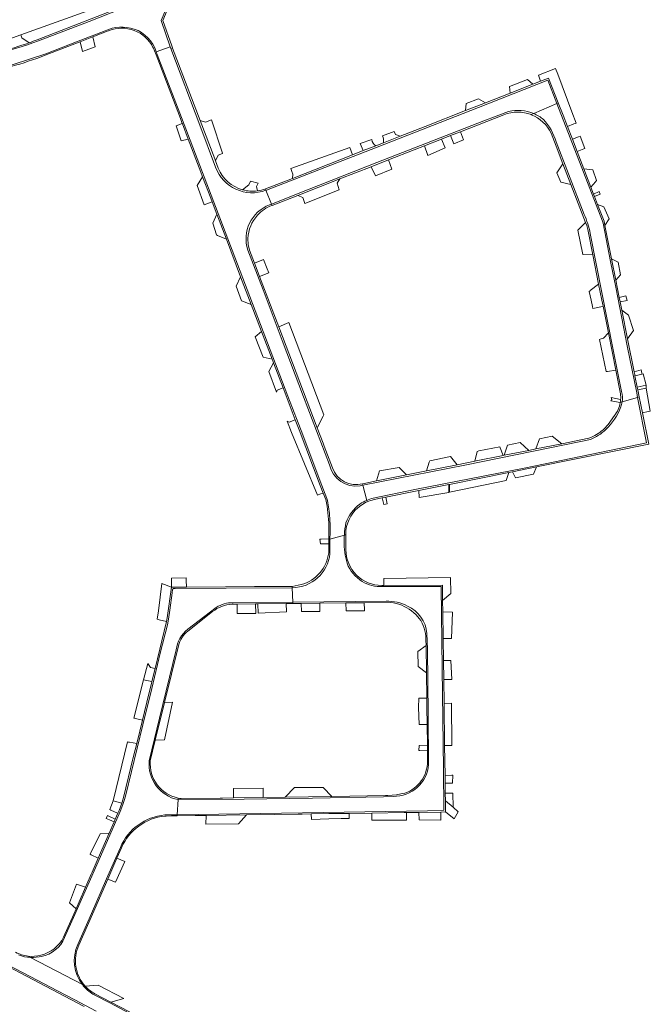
# Model space of a CAD drawing. Header units: metres. Extents: x 166325 to 190320, y 381923 to 404576.
# Tile 587 of 656: x 172181 to 172438, y 395025 to 395425. Entities that reach past the tile are written whole.
import ezdxf

# ---------------------------------------------------------------- set-up
doc = ezdxf.new("R2010")
doc.units = ezdxf.units.M
for name, color, linetype, lineweight in [('B-WE-VH-VERHARDING_ASFALT-GV', 8, 'Continuous', 18), ('B-WE-VH-VERHARDING_BETONSTRAATSTEEN-GV', 8, 'Continuous', 18), ('B-WE-VH-VERHARDING_HALFVERHARDING-GV', 8, 'Continuous', 18), ('B-WE-VH-VERHARDING_STRAATBAKSTEEN-GV', 8, 'Continuous', 18)]:
    doc.layers.add(name, color=color, linetype=linetype, lineweight=lineweight)

msp = doc.modelspace()

# ---------------------------------------------------------------- linework, layer by layer
at = {"layer": 'B-WE-VH-VERHARDING_ASFALT-GV', "flags": 128}
for points in [[(172241.146, 395429.797), (172238.699, 395435.855), (172231.027, 395432.843), (172209.361, 395424.315), (172188.775, 395416.519)], [(172236.68, 395412.092), (172242.326, 395414.111), (172238.666, 395424.789), (172240.624, 395429.239), (172241.146, 395429.797)], [(172242.612, 395413.418), (172242.326, 395414.111), (172236.68, 395412.092), (172237.047, 395411.007), (172246.957, 395385.341), (172263.652, 395341.639), (172290.209, 395272.019), (172296.228, 395256.308), (172303.334, 395237.456), (172306.092, 395230.484)], [(172260.786, 395365.127), (172254.462, 395382.203), (172242.612, 395413.418)], [(172390.132, 395386.934), (172399.51, 395391.011), (172395.815, 395400.552), (172367.671, 395389.447), (172326.494, 395373.263), (172281.505, 395355.815), (172281.293, 395355.734), (172283.518, 395350.167), (172298.122, 395355.923), (172326.289, 395367.066), (172369.832, 395383.935), (172379.874, 395387.743)], [(172426.054, 395269.708), (172432.374, 395271.544), (172432.002, 395273.419), (172428.151, 395292.577), (172423.478, 395316.321), (172421.376, 395326.759), (172418.379, 395342.358), (172418.109, 395343.232), (172410.317, 395363.107), (172399.51, 395391.011), (172390.132, 395386.934)], [(172399.225, 395375.458), (172404.239, 395362.382), (172410.641, 395345.965)], [(172282.67, 395349.832), (172283.518, 395350.167), (172281.293, 395355.734)], [(172324.867, 395230.564), (172341.767, 395234.081), (172386.926, 395242.99), (172436.036, 395253.059), (172432.374, 395271.544), (172426.054, 395269.708)], [(172413.19, 395254.416), (172403.35, 395252.415), (172362.092, 395244.026), (172320.706, 395235.816), (172322.233, 395229.701)], [(172322.233, 395229.701), (172320.706, 395235.816), (172319.58, 395235.593)], [(172307.281, 395214.75), (172307.293, 395213.91), (172313.142, 395215.608)], [(172313.142, 395215.608), (172307.293, 395213.91)], [(172267.941, 395188.081), (172292.147, 395188.317), (172291.964, 395194.209), (172265.067, 395194.057), (172244.422, 395193.829), (172243.653, 395193.819), (172243.502, 395193.778), (172243.427, 395193.673), (172243.349, 395193.466), (172243.182, 395192.153), (172242.22, 395185.07), (172241.668, 395181.403), (172241.214, 395179.034), (172238.32, 395167.557), (172234.877, 395153.235), (172231.205, 395138.444), (172224.319, 395110), (172223.8, 395108.053), (172223.086, 395106.074), (172222.009, 395103.262), (172213.043, 395082.701), (172203.553, 395061.358), (172199.43, 395051.939)], [(172245.574, 395108.041), (172245.238, 395101.919), (172346.98, 395103.555), (172353.619, 395103.721), (172353.493, 395120.609), (172352.897, 395161.217), (172352.473, 395194.729), (172331.12, 395194.629), (172328.565, 395194.669)], [(172291.964, 395194.209), (172292.147, 395188.317), (172330.106, 395188.718)], [(172346.72, 395175.586), (172346.914, 395169.195), (172347.233, 395142.829), (172347.388, 395122.376)], [(171980.311, 395148.76), (171980.762, 395148.542), (171983.944, 395146.754), (171985.213, 395146.066), (171984.328, 395144.487), (172003.543, 395134.302), (172019.677, 395125.583), (172031.775, 395118.99), (172046.845, 395110.777), (172059.462, 395103.964), (172074.077, 395096.173), (172090.337, 395087.33), (172105.879, 395078.886), (172116.464, 395073.042), (172129.336, 395065.863), (172140.99, 395059.413), (172153.18, 395052.962), (172164.194, 395047.151), (172173.249, 395042.465), (172185.363, 395036.135), (172196.554, 395030.277), (172203.587, 395026.648), (172212.197, 395022.114)], [(172332.973, 395109.379), (172329.03, 395109.182), (172300.149, 395108.642), (172272.436, 395108.275), (172245.574, 395108.041)], [(172240.165, 395101.844), (172240.758, 395101.853), (172242.913, 395101.885), (172245.238, 395101.919), (172245.574, 395108.041)], [(172204.794, 395049.097), (172210.323, 395061.728), (172216.517, 395075.877), (172220.24, 395084.382), (172222.101, 395088.633)], [(172189.909, 395044.327), (172189.149, 395044.188), (172187.849, 395044.015), (172186.762, 395043.91), (172185.57, 395043.88), (172206.646, 395032.831)], [(172206.646, 395032.831), (172185.57, 395043.88)], [(172225.613, 395021.272), (172218.051, 395025.244), (172211.454, 395028.704)]]:
    msp.add_lwpolyline(points, dxfattribs=at)
at = {"layer": 'B-WE-VH-VERHARDING_ASFALT-GV'}
for points in [[(172379.874, 395387.743, -0.1652394), (172390.132, 395386.934)], [(172390.132, 395386.934, -0.0729085), (172394.076, 395384.51)], [(172281.293, 395355.734, -0.4141675), (172260.786, 395365.127)], [(172273.874, 395331.433, -0.3944604), (172282.67, 395349.832)], [(172410.641, 395345.965, -0.0535204), (172413.092, 395338.212)], [(172425.863, 395273.915, -0.0962747), (172426.054, 395269.708)], [(172425.567, 395267.716, -0.1088247), (172419.391, 395258.503)], [(172419.391, 395258.503, -0.1042321), (172413.19, 395254.416)], [(172319.58, 395235.593, -0.394473), (172307.145, 395244.168)], [(172306.092, 395230.484, -0.0227662), (172307.171, 395223.497)], [(172322.233, 395229.701, -0.0420999), (172324.867, 395230.564)], [(172313.142, 395215.608, -0.0388939), (172313.81, 395220.596)], [(172314.255, 395204.119, -0.0798019), (172313.1, 395213.152)], [(172307.299, 395208.03, -0.3817361), (172291.964, 395194.209)], [(172261.025, 395186.16, -0.1496722), (172267.941, 395188.081)], [(172245.574, 395108.041, -0.383332), (172233.814, 395123.855)], [(172222.101, 395088.633, -0.2750762), (172240.165, 395101.844)], [(172206.646, 395032.831, -0.2798456), (172204.794, 395049.097)], [(172211.454, 395028.704, -0.0822033), (172207.414, 395031.914)]]:
    msp.add_lwpolyline(points, format="xyb", dxfattribs=at)
at = {"layer": 'B-WE-VH-VERHARDING_BETONSTRAATSTEEN-GV', "flags": 128}
for points in [[(172188.775, 395416.519), (172209.361, 395424.315), (172231.027, 395432.843), (172238.699, 395435.855), (172238.478, 395436.402), (172238.004, 395436.199), (172237.364, 395435.951), (172236.529, 395435.627), (172230.741, 395433.382), (172224.531, 395430.974), (172220.026, 395429.227), (172188.302, 395416.923)], [(172188.302, 395416.923), (172220.026, 395429.227), (172216.166, 395431.156), (172216.086, 395431.31), (172181.631, 395418.92), (172182.11, 395417.701), (172185.05, 395415.722)], [(172215.923, 395420.562), (172204.247, 395416.087), (172191.764, 395411.231), (172178.085, 395406.679), (172170.624, 395404.86), (172144.601, 395398.592)], [(172191.544, 395410.623), (172202.509, 395414.858), (172205.69, 395416.086), (172210.514, 395417.949), (172210.924, 395418.107), (172217.205, 395420.534), (172217.28, 395420.562), (172217.486, 395420.642)], [(172227.687, 395420.741), (172227.743, 395420.719)], [(172185.05, 395415.722), (172182.11, 395417.701), (172181.631, 395418.92), (172169.125, 395414.423), (172167.119, 395410.687), (172172.691, 395412.042)], [(172235.984, 395412.419), (172236.588, 395410.835), (172237.047, 395411.007), (172236.68, 395412.092)], [(172261.873, 395364.729), (172260.729, 395367.743), (172260.448, 395368.484), (172254.526, 395384.093), (172243.352, 395413.543), (172243.331, 395413.599), (172242.612, 395413.418), (172254.462, 395382.203), (172260.786, 395365.127)], [(172306.092, 395230.484), (172303.334, 395237.456), (172296.228, 395256.308), (172290.209, 395272.019), (172263.652, 395341.639), (172246.957, 395385.341), (172237.047, 395411.007), (172236.588, 395410.835), (172237.941, 395407.286), (172246.476, 395384.897), (172247.249, 395382.87), (172247.291, 395382.759), (172249.675, 395376.506), (172254.786, 395363.099), (172255.52, 395361.174), (172258.807, 395352.552), (172259.385, 395351.035), (172261.311, 395345.983), (172265.176, 395335.845)], [(172379.874, 395387.743), (172369.832, 395383.935), (172326.289, 395367.066), (172298.122, 395355.923), (172283.518, 395350.167), (172283.754, 395349.576), (172294.216, 395353.671), (172311.267, 395360.344), (172324.038, 395365.342), (172331.157, 395368.128)], [(172331.157, 395368.128), (172341.467, 395372.163), (172345.735, 395373.833), (172352.676, 395376.549), (172356.358, 395377.99), (172360.333, 395379.546), (172378.032, 395386.472)], [(172389.112, 395386.491), (172390.132, 395386.934)], [(172390.132, 395386.934), (172389.112, 395386.491), (172389.125, 395386.486)], [(172324.321, 395376.388), (172319.643, 395374.71), (172320.799, 395371.86), (172325.949, 395373.876)], [(172333.948, 395378.361), (172333.332, 395379.62), (172328.623, 395377.931)], [(172329.077, 395375.101), (172335.847, 395377.752), (172333.948, 395378.361)], [(172397.192, 395378.909), (172398.551, 395375.395), (172399.209, 395373.693), (172401.999, 395366.478), (172405.224, 395358.139), (172411.221, 395342.633)], [(172277.797, 395355.496), (172277.479, 395357.279), (172278.12, 395358.62), (172274.969, 395359.511), (172274.374, 395357.967), (172271.787, 395355.924)], [(172281.066, 395356.301), (172280.88, 395356.244), (172279.449, 395355.806), (172278.679, 395355.662), (172277.797, 395355.496)], [(172281.293, 395355.734), (172281.066, 395356.301)], [(172283.754, 395349.576), (172283.518, 395350.167), (172282.67, 395349.832)], [(172411.221, 395342.633), (172411.668, 395341.478), (172412.094, 395339.774), (172414.149, 395329.469), (172416.506, 395317.652), (172417.807, 395311.129), (172418.294, 395308.687), (172420.469, 395297.785), (172423.506, 395282.561), (172425.415, 395272.991)], [(172425.863, 395273.915), (172422.483, 395290.934), (172413.092, 395338.212)], [(172265.176, 395335.845), (172270.983, 395320.614), (172275.299, 395309.292), (172279.474, 395298.34), (172283.783, 395287.039), (172283.885, 395286.77), (172284.304, 395285.671), (172288.218, 395275.406), (172288.638, 395274.304), (172293.178, 395262.396), (172294.728, 395258.33), (172303.314, 395235.807), (172304.566, 395232.676), (172305.609, 395230.068)], [(172304.556, 395252.885), (172302.158, 395259.167), (172286.469, 395300.275), (172278.677, 395320.691), (172278.092, 395322.224), (172276.619, 395326.084), (172274.563, 395331.47), (172274.086, 395333.757), (172273.974, 395336.09), (172273.976, 395336.15), (172273.978, 395336.209)], [(172273.874, 395331.433), (172280.084, 395315.221), (172287.872, 395294.672), (172296.6, 395271.719), (172307.145, 395244.168)], [(172381.454, 395241.336), (172391.206, 395243.298), (172436.86, 395252.484), (172434.291, 395265.33), (172433.011, 395271.729), (172432.374, 395271.544), (172436.036, 395253.059), (172386.926, 395242.99), (172341.767, 395234.081), (172324.867, 395230.564)], [(172426.054, 395269.708), (172425.302, 395269.49), (172425.296, 395269.456), (172425.29, 395269.422)], [(172425.302, 395269.49), (172426.054, 395269.708)], [(172422.989, 395264.163), (172420.34, 395260.533)], [(172308.355, 395242.931), (172304.993, 395251.739), (172304.556, 395252.885)], [(172326.25, 395237.58), (172320.687, 395236.46), (172320.62, 395236.442), (172320.554, 395236.424), (172320.706, 395235.816), (172362.092, 395244.026), (172403.35, 395252.415), (172413.19, 395254.416)], [(172412.59, 395254.964), (172401.519, 395252.735), (172390.927, 395250.602), (172388.118, 395250.036), (172378.119, 395248.023), (172377.66, 395247.931), (172366.725, 395245.729), (172366.221, 395245.628), (172358.98, 395244.17), (172346.534, 395241.664), (172338.378, 395240.022), (172326.25, 395237.58)], [(172325.225, 395230.022), (172328.566, 395230.694), (172329.962, 395230.975), (172343.472, 395233.694), (172355.64, 395236.142), (172355.914, 395236.197), (172379.965, 395241.036), (172381.454, 395241.336)], [(172319.58, 395235.593), (172320.706, 395235.816), (172320.554, 395236.424)], [(172322.233, 395229.701), (172322.387, 395229.086)], [(172306.796, 395219.184), (172306.787, 395214.07), (172306.786, 395213.763), (172307.293, 395213.91), (172307.281, 395214.75)], [(172313.802, 395215.799), (172313.805, 395217.64)], [(172307.293, 395213.91), (172306.786, 395213.763), (172306.783, 395212.041), (172306.777, 395208.429)], [(172313.142, 395215.608), (172313.802, 395215.799)], [(172313.793, 395209.605), (172313.802, 395215.799), (172313.142, 395215.608)], [(172199.43, 395051.939), (172203.553, 395061.358), (172213.043, 395082.701), (172222.009, 395103.262), (172223.086, 395106.074), (172223.8, 395108.053), (172224.319, 395110), (172231.205, 395138.444), (172234.877, 395153.235), (172238.32, 395167.557), (172241.214, 395179.034), (172241.668, 395181.403), (172242.22, 395185.07), (172243.182, 395192.153), (172243.349, 395193.466), (172243.427, 395193.673), (172243.502, 395193.778), (172243.653, 395193.819), (172244.422, 395193.829), (172265.067, 395194.057), (172291.964, 395194.209), (172291.948, 395194.711)], [(172290.927, 395194.75), (172276.581, 395194.632), (172264.859, 395194.536), (172248.969, 395194.406), (172242.923, 395194.356), (172241.122, 395181.942), (172240.912, 395180.492), (172236.213, 395161.29), (172234.926, 395156.031), (172234.723, 395155.201), (172233.714, 395151.077), (172231.079, 395140.311), (172228.773, 395130.889), (172227.492, 395125.654), (172223.265, 395108.381), (172222.699, 395106.574), (172222.167, 395105.109), (172221.575, 395103.667), (172221.076, 395102.527), (172220.039, 395100.158), (172219.544, 395099.027), (172217.512, 395094.384)], [(172328.565, 395194.669), (172331.12, 395194.629), (172352.473, 395194.729), (172352.897, 395161.217), (172353.493, 395120.609), (172353.619, 395103.721), (172346.98, 395103.555), (172245.238, 395101.919), (172245.211, 395101.433), (172252.456, 395101.54), (172256.93, 395101.606), (172273.34, 395101.848), (172284.835, 395102.017), (172294.319, 395102.157), (172295.973, 395102.182), (172299.666, 395102.236), (172306.844, 395102.342), (172311.786, 395102.414), (172315.125, 395102.463), (172324.26, 395102.598), (172337.466, 395102.793), (172338.475, 395102.808), (172338.588, 395102.809), (172343.393, 395102.88), (172352.328, 395103.012), (172354.29, 395103.041), (172354.226, 395107.59), (172354.183, 395110.647), (172354.126, 395114.684)], [(172295.604, 395195.477), (172291.948, 395194.711)], [(172291.948, 395194.711), (172291.964, 395194.209)], [(172354.126, 395114.684), (172354.08, 395117.891), (172353.908, 395130.032), (172353.666, 395147.155), (172353.529, 395156.819), (172353.419, 395164.597), (172353.292, 395173.572), (172353.139, 395184.431), (172353.074, 395188.994), (172352.985, 395195.285), (172329.17, 395195.129), (172328.343, 395195.124)], [(172267.527, 395187.547), (172269.523, 395187.566), (172277.023, 395187.637), (172278.017, 395187.647), (172289.451, 395187.755), (172292.164, 395187.781), (172292.147, 395188.317), (172267.941, 395188.081)], [(172330.106, 395188.718), (172292.147, 395188.317), (172292.164, 395187.781), (172295.574, 395187.813), (172303.217, 395187.885), (172313.733, 395187.985), (172321.22, 395188.056), (172331.921, 395188.157), (172333.079, 395188), (172334.222, 395187.763), (172335.347, 395187.449), (172336.448, 395187.058), (172337.52, 395186.593), (172338.557, 395186.056), (172339.555, 395185.449), (172340.509, 395184.775), (172341.414, 395184.038), (172342.267, 395183.24), (172343.064, 395182.386), (172343.605, 395181.732), (172344.203, 395180.8), (172344.731, 395179.828), (172345.188, 395178.82), (172345.57, 395177.782), (172345.877, 395176.719), (172346.106, 395175.637), (172346.257, 395174.541), (172346.325, 395173.504), (172346.333, 395172.922), (172346.362, 395170.749), (172346.51, 395159.594)], [(172249.463, 395176.547), (172259.559, 395184.49)], [(172261.025, 395186.16), (172249.492, 395177.314)], [(172244.786, 395168.983), (172237.96, 395141.168), (172233.814, 395123.855)], [(172240.05, 395147.563), (172245.693, 395170.617)], [(172346.51, 395159.594), (172346.647, 395149.272), (172346.696, 395145.54), (172346.788, 395138.605), (172346.9, 395130.124), (172346.927, 395128.102), (172346.978, 395124.255), (172346.987, 395123.552), (172346.934, 395122.502), (172346.802, 395121.459), (172346.59, 395120.43), (172346.301, 395119.419), (172345.936, 395118.433), (172345.497, 395117.478), (172344.987, 395116.56), (172344.408, 395115.682), (172343.765, 395114.851), (172343.059, 395114.072), (172342.297, 395113.348), (172341.482, 395112.684), (172340.619, 395112.084), (172339.713, 395111.552), (172338.769, 395111.09), (172337.791, 395110.701), (172336.061, 395110.335), (172334.316, 395110.047), (172332.56, 395109.838), (172330.796, 395109.709), (172329.922, 395109.675), (172308.085, 395109.351), (172289.131, 395109.07), (172280.117, 395108.936), (172268.152, 395108.758), (172263.592, 395108.69), (172262.707, 395108.677), (172246.783, 395108.441)], [(172234.245, 395123.851), (172236.29, 395132.204), (172240.05, 395147.563)], [(172245.607, 395108.645), (172245.574, 395108.041), (172272.436, 395108.275), (172300.149, 395108.642), (172329.03, 395109.182), (172332.973, 395109.379)], [(172245.574, 395108.041), (172245.607, 395108.645)], [(172242.92, 395101.399), (172245.211, 395101.433), (172245.238, 395101.919), (172242.913, 395101.885), (172240.758, 395101.853), (172240.165, 395101.844)], [(172240.191, 395101.359), (172240.765, 395101.367), (172242.92, 395101.399)], [(172217.512, 395094.384), (172213.049, 395084.189), (172210.613, 395078.624), (172210.201, 395077.682), (172208.034, 395072.731), (172207.891, 395072.403), (172205.297, 395066.478), (172204.075, 395063.686), (172203.136, 395061.54), (172199.019, 395052.134)], [(172205.237, 395048.898), (172210.768, 395061.533), (172216.966, 395075.692), (172220.69, 395084.199), (172222.547, 395088.441)], [(172155.451, 395051.205), (172207.405, 395024.009)], [(172184.587, 395044.415), (172184.536, 395044.422), (172185.57, 395043.88), (172186.762, 395043.91), (172187.849, 395044.015), (172189.149, 395044.188), (172189.909, 395044.327)], [(172185.57, 395043.88), (172184.536, 395044.422)], [(172212.197, 395022.114), (172203.587, 395026.648), (172196.554, 395030.277), (172185.363, 395036.135), (172173.249, 395042.465)], [(172206.646, 395032.831), (172207.774, 395032.24)], [(172213.028, 395032.669), (172207.774, 395032.24)], [(172211.685, 395029.131), (172218.277, 395025.674), (172223.544, 395027.255), (172213.028, 395032.669)], [(172211.454, 395028.704), (172218.051, 395025.244), (172225.613, 395021.272), (172225.641, 395021.331), (172225.822, 395021.716), (172218.277, 395025.674)], [(172218.277, 395025.674), (172211.685, 395029.131)]]:
    msp.add_lwpolyline(points, dxfattribs=at)
for points in [[(172241.39, 395429.194), (172241.146, 395429.797), (172240.624, 395429.239), (172238.666, 395424.789), (172242.326, 395414.111), (172242.612, 395413.418), (172243.331, 395413.599), (172243.016, 395414.429), (172239.295, 395424.767), (172241.117, 395428.909)], [(172210.924, 395418.107), (172210.514, 395417.949), (172205.69, 395416.086), (172206.71, 395412.223), (172211.917, 395414.126)], [(172392.907, 395400.095), (172396.192, 395401.381), (172400.108, 395391.271), (172402.058, 395386.236), (172403.813, 395381.706), (172406.386, 395382.7), (172406.997, 395382.936), (172407.351, 395383.073), (172405.682, 395387.631), (172399.881, 395402.948), (172399.038, 395405.2), (172392.072, 395402.486)], [(172316.457, 395370.159), (172292.016, 395360.589), (172281.066, 395356.301), (172281.293, 395355.734), (172281.505, 395355.815), (172326.494, 395373.263), (172367.671, 395389.447), (172395.815, 395400.552), (172399.51, 395391.011), (172400.108, 395391.271), (172396.192, 395401.381), (172392.907, 395400.095), (172389.833, 395398.891), (172380.505, 395395.239), (172370.521, 395391.329), (172362.339, 395388.125), (172346.011, 395381.732), (172335.847, 395377.752), (172329.077, 395375.101), (172325.949, 395373.876), (172320.799, 395371.86)], [(172389.833, 395398.891), (172387.627, 395400.754), (172380.273, 395397.89), (172380.505, 395395.239)], [(172370.521, 395391.329), (172367.675, 395392.983), (172362.703, 395391.046), (172362.339, 395388.125)], [(172425.274, 395310.416), (172424.921, 395312.182), (172423.526, 395319.157), (172421.786, 395327.855), (172419.07, 395341.437), (172418.707, 395343.251), (172416.116, 395349.939), (172414.865, 395353.169), (172414.46, 395354.214), (172413.375, 395357.016), (172410.496, 395364.448), (172407.747, 395371.548), (172405.835, 395376.485), (172403.813, 395381.706), (172402.058, 395386.236), (172400.108, 395391.271), (172399.51, 395391.011), (172410.317, 395363.107), (172418.109, 395343.232), (172418.379, 395342.358), (172421.376, 395326.759), (172423.478, 395316.321), (172428.151, 395292.577), (172432.002, 395273.419), (172432.374, 395271.544), (172433.011, 395271.729), (172432.432, 395274.624), (172432.214, 395275.716), (172431.285, 395280.359), (172431.182, 395280.875), (172430.956, 395282.005), (172428.288, 395295.346), (172425.959, 395306.991)], [(172260.448, 395368.484), (172260.729, 395367.743), (172261.875, 395370.048), (172263.648, 395370.686), (172263.582, 395370.872), (172259.191, 395384.423), (172256.768, 395383.382), (172254.526, 395384.093)], [(172247.291, 395382.759), (172247.249, 395382.87), (172244.829, 395381.981), (172246.769, 395375.918), (172249.675, 395376.506)], [(172354.062, 395373.035), (172352.676, 395376.549), (172345.735, 395373.833), (172347.131, 395369.878)], [(172360.333, 395379.546), (172356.358, 395377.99), (172357.637, 395374.695), (172361.525, 395376.219)], [(172407.747, 395371.548), (172410.447, 395372.562), (172410.913, 395372.737), (172408.969, 395377.729), (172408.362, 395377.488), (172405.835, 395376.485)], [(172316.457, 395370.159), (172315.383, 395373.182), (172291.448, 395364.596), (172291.824, 395363.428), (172292.165, 395362.367), (172292.161, 395362.315), (172292.016, 395360.589)], [(172331.157, 395368.128), (172324.038, 395365.342), (172325.82, 395361.617), (172332.478, 395364.282)], [(172401.999, 395366.478), (172399.512, 395362.806), (172401.105, 395359.076), (172405.224, 395358.139)], [(172415.667, 395359.66), (172414.092, 395364.05), (172410.496, 395364.448), (172413.375, 395357.016), (172415.289, 395359.224)], [(172253.329, 395357.753), (172256.195, 395349.819), (172259.385, 395351.035), (172258.807, 395352.552), (172255.52, 395361.174)], [(172311.064, 395355.875), (172310.276, 395358.631), (172311.267, 395360.344), (172294.216, 395353.671), (172296.247, 395352.752), (172297.046, 395350.355)], [(172414.46, 395354.214), (172414.865, 395353.169), (172417.166, 395354.123), (172416.759, 395355.229)], [(172418.573, 395348.958), (172416.116, 395349.939), (172418.707, 395343.251), (172419.07, 395341.437), (172420.848, 395344.179)], [(172261.311, 395345.983), (172259.702, 395342.429), (172261.188, 395337.575), (172261.579, 395337.405), (172265.176, 395335.845)], [(172412.094, 395339.774), (172411.668, 395341.478), (172411.221, 395342.633), (172408.003, 395339.519), (172410.139, 395329.586), (172414.149, 395329.469)], [(172281.832, 395323.752), (172280.297, 395327.546), (172276.619, 395326.084), (172278.092, 395322.224), (172278.677, 395320.691), (172282.443, 395322.242)], [(172424.415, 395326.48), (172421.786, 395327.855), (172423.526, 395319.157), (172425.441, 395321.323)], [(172270.983, 395320.614), (172269.171, 395316.794), (172271.309, 395310.814), (172275.299, 395309.292)], [(172413.024, 395314.927), (172412.694, 395314.636), (172413.432, 395311.131), (172413.983, 395308.515), (172414.168, 395307.634), (172417.365, 395308.315), (172418.294, 395308.687), (172417.807, 395311.129), (172416.506, 395317.652), (172413.134, 395315.023)], [(172428.649, 395304.939), (172425.959, 395306.991), (172428.288, 395295.346), (172430.664, 395298.736)], [(172302.158, 395259.167), (172304.54, 395263.893), (172304.817, 395264.442), (172290.612, 395302.054), (172286.469, 395300.275)], [(172283.783, 395287.039), (172279.474, 395298.34), (172276.868, 395296.206), (172280.17, 395287.902)], [(172420.469, 395297.785), (172418.554, 395295.62), (172417.155, 395295.164), (172416.815, 395295.063), (172419.552, 395282.067), (172420.135, 395282.138), (172423.506, 395282.561)], [(172282.469, 395282.027), (172285.583, 395273.675), (172285.893, 395274.507), (172288.218, 395275.406), (172284.304, 395285.671)], [(172433.852, 395282.694), (172430.956, 395282.005), (172431.182, 395280.875), (172431.285, 395280.359), (172434.182, 395281.036), (172434.111, 395281.417)], [(172434.624, 395281.139), (172434.182, 395281.036), (172431.285, 395280.359), (172432.214, 395275.716), (172435.772, 395276.582)], [(172435.904, 395275.372), (172432.432, 395274.624), (172433.011, 395271.729), (172434.291, 395265.33), (172436.7, 395265.842), (172437.52, 395266.016)], [(172304.566, 395232.676), (172303.314, 395235.807), (172294.728, 395258.33), (172293.178, 395262.396), (172290.708, 395261.534), (172289.928, 395261.848), (172291.601, 395257.291), (172302.214, 395231.839), (172302.53, 395231.951), (172303.12, 395232.161)], [(172384.647, 395253.162), (172379.487, 395252.125), (172379.328, 395251.674), (172378.119, 395248.023), (172388.118, 395250.036)], [(172397.623, 395255.77), (172392.541, 395254.749), (172390.927, 395250.602), (172401.519, 395252.735)], [(172376.305, 395251.485), (172367.757, 395249.767), (172367.073, 395249.63), (172366.221, 395245.628), (172366.725, 395245.729), (172377.66, 395247.931), (172376.467, 395251.049)], [(172358.98, 395244.17), (172356.296, 395247.464), (172347.85, 395245.766), (172347.668, 395245.214), (172346.534, 395241.664)], [(172378.97, 395237.795), (172379.965, 395241.036), (172355.914, 395236.197), (172355.939, 395232.991)], [(172391.206, 395243.298), (172381.454, 395241.336), (172382.784, 395238.902), (172390.061, 395240.302)], [(172355.674, 395232.901), (172355.64, 395236.142), (172343.472, 395233.694), (172343.565, 395230.809)], [(172355.914, 395236.197), (172355.64, 395236.142), (172355.674, 395232.901), (172355.939, 395232.991)], [(172329.962, 395230.975), (172328.566, 395230.694), (172329.189, 395228.075), (172330.556, 395228.259)], [(172306.787, 395214.07), (172303.785, 395213.92), (172303.189, 395213.89), (172303.403, 395211.964), (172304.127, 395211.98), (172306.783, 395212.041), (172306.786, 395213.763)], [(172242.923, 395194.356), (172248.969, 395194.406), (172248.878, 395197.277), (172248.85, 395198.148), (172242.916, 395198.084), (172242.917, 395197.341)], [(172356.393, 395191.847), (172356.351, 395198.317), (172329.262, 395197.997), (172329.245, 395197.452), (172329.17, 395195.129), (172352.985, 395195.285), (172353.074, 395188.994)], [(172241.122, 395181.942), (172242.923, 395194.356), (172238.938, 395195.867), (172237.573, 395184.788), (172237.011, 395181.338), (172237.843, 395181.158), (172240.912, 395180.492)], [(172277.023, 395187.637), (172269.523, 395187.566), (172269.53, 395183.693), (172277.126, 395183.764)], [(172289.451, 395187.755), (172278.017, 395187.647), (172278.131, 395183.834), (172289.582, 395184.32)], [(172303.217, 395187.885), (172295.574, 395187.813), (172295.703, 395184.58), (172303.16, 395184.575)], [(172321.22, 395188.056), (172313.733, 395187.985), (172313.862, 395184.74), (172321.309, 395184.746), (172321.299, 395185.134)], [(172357.158, 395184.286), (172353.139, 395184.431), (172353.292, 395173.572), (172356.757, 395173.593)], [(172346.362, 395170.749), (172343.042, 395168.228), (172343.122, 395162.186), (172346.51, 395159.594)], [(172356.421, 395164.578), (172353.419, 395164.597), (172353.529, 395156.819), (172356.773, 395156.832)], [(172231.538, 395156.685), (172234.926, 395156.031), (172236.213, 395161.29), (172234.324, 395161.732), (172233.276, 395163.43)], [(172231.079, 395140.311), (172233.714, 395151.077), (172234.723, 395155.201), (172234.926, 395156.031), (172231.538, 395156.685), (172227.576, 395141.194), (172227.879, 395141.117), (172228.218, 395141.032)], [(172346.788, 395138.605), (172346.696, 395145.54), (172346.647, 395149.272), (172343.36, 395149.238), (172343.343, 395145.548), (172343.613, 395138.603)], [(172243.277, 395147.61), (172240.05, 395147.563), (172236.29, 395132.204), (172240.058, 395132.336)], [(172356.731, 395147.25), (172353.666, 395147.155), (172353.908, 395130.032), (172356.85, 395130.063)], [(172222.699, 395106.574), (172223.265, 395108.381), (172227.492, 395125.654), (172228.773, 395130.889), (172225.766, 395131.354), (172225.419, 395131.407), (172224.93, 395131.483), (172219.186, 395107.513)], [(172346.927, 395128.102), (172346.9, 395130.124), (172343.557, 395130.063), (172343.475, 395128.063), (172343.878, 395128.068)], [(172357.196, 395117.988), (172356.839, 395117.977), (172354.08, 395117.891), (172354.126, 395114.684), (172357.096, 395114.753)], [(172280.204, 395112.658), (172268.135, 395112.558), (172268.152, 395108.758), (172280.117, 395108.936)], [(172304.469, 395112.951), (172292.913, 395112.909), (172289.131, 395109.07), (172308.085, 395109.351)], [(172357.206, 395110.627), (172354.183, 395110.647), (172354.226, 395107.59), (172357.323, 395104.932)], [(172222.167, 395105.109), (172222.699, 395106.574), (172219.186, 395107.513), (172217.775, 395104.007), (172218.257, 395103.764), (172220.988, 395102.572), (172221.076, 395102.527), (172221.575, 395103.667)], [(172357.323, 395104.932), (172354.226, 395107.59), (172354.29, 395103.041), (172357.729, 395100.292), (172359.45, 395103.106)], [(172216.806, 395101.601), (172216.308, 395100.364), (172217.672, 395099.801), (172219.544, 395099.027), (172220.039, 395100.158)], [(172273.34, 395101.848), (172256.93, 395101.606), (172256.888, 395098.138), (172270.125, 395098.259)], [(172315.125, 395102.463), (172311.786, 395102.414), (172306.844, 395102.342), (172299.666, 395102.236), (172299.739, 395099.969), (172306.865, 395100.237), (172311.838, 395100.322), (172315.113, 395100.381)], [(172338.475, 395102.566), (172338.475, 395102.808), (172337.466, 395102.793), (172324.26, 395102.598), (172324.304, 395099.679), (172337.527, 395099.695), (172338.475, 395099.715)], [(172352.328, 395103.012), (172343.393, 395102.88), (172343.533, 395099.824), (172352.326, 395099.644), (172352.326, 395099.904)], [(172223.866, 395082.842), (172220.69, 395084.199), (172216.966, 395075.692), (172220.186, 395074.461)], [(172205.076, 395073.394), (172204.313, 395073.662), (172201.373, 395066.081), (172204.075, 395063.686), (172205.297, 395066.478), (172207.891, 395072.403)]]:
    msp.add_lwpolyline(points, close=True, dxfattribs=at)
at = {"layer": 'B-WE-VH-VERHARDING_BETONSTRAATSTEEN-GV'}
for points in [[(172227.746, 395421.288, 0.196399), (172215.923, 395420.562)], [(172217.486, 395420.642, -0.1863548), (172227.687, 395420.741)], [(172227.743, 395420.719, -0.1876282), (172235.36, 395413.85)], [(172236.68, 395412.092, 0.2348597), (172227.746, 395421.288)], [(172170.809, 395410.969, 0.0317253), (172188.775, 395416.519)], [(172188.302, 395416.923, -0.0070232), (172185.05, 395415.722)], [(172172.691, 395412.042, 0.0253956), (172185.05, 395415.722)], [(172235.36, 395413.85, -0.0278392), (172235.984, 395412.419)], [(172177.668, 395406.077, 0.0258152), (172191.544, 395410.623)], [(172378.032, 395386.472, -0.191065), (172389.112, 395386.491)], [(172389.125, 395386.486, -0.1908688), (172397.192, 395378.909)], [(172399.225, 395375.458, 0.1178301), (172394.076, 395384.51)], [(172325.949, 395373.876, -0.2342442), (172324.321, 395376.388)], [(172328.623, 395377.931, -0.1462668), (172329.077, 395375.101)], [(172271.787, 395355.924, -0.231264), (172261.873, 395364.729)], [(172277.797, 395355.496, -0.1008419), (172271.787, 395355.924)], [(172277.801, 395345.581, -0.1224418), (172283.754, 395349.576)], [(172273.978, 395336.209, -0.1759252), (172277.801, 395345.581)], [(172425.415, 395272.991, -0.0477025), (172425.449, 395270.643)], [(172425.29, 395269.422, -0.1169365), (172422.989, 395264.163)], [(172425.449, 395270.643, -0.023369), (172425.302, 395269.49)], [(172425.567, 395267.716, 0.0466015), (172426.054, 395269.708)], [(172420.34, 395260.533, -0.0881696), (172415.682, 395256.446)], [(172415.682, 395256.446, -0.0485255), (172412.59, 395254.964)], [(172320.554, 395236.424, -0.3935611), (172308.355, 395242.931)], [(172305.609, 395230.068, -0.0524596), (172306.796, 395219.184)], [(172322.233, 395229.701, 0.0468815), (172319.477, 395228.216)], [(172319.857, 395227.64, -0.0497999), (172322.387, 395229.086)], [(172322.387, 395229.086, -0.0507931), (172325.225, 395230.022)], [(172313.805, 395217.64, -0.2068198), (172319.857, 395227.64)], [(172319.477, 395228.216, 0.1499969), (172313.81, 395220.596)], [(172307.281, 395214.75, 0.0278952), (172307.171, 395223.497)], [(172307.299, 395208.03, 0.0057823), (172307.293, 395213.91)], [(172313.142, 395215.608, 0.0187242), (172313.1, 395213.152)], [(172306.777, 395208.429, -0.3095141), (172295.604, 395195.477)], [(172328.343, 395195.124, -0.4154525), (172313.793, 395209.605)], [(172314.255, 395204.119, 0.1645935), (172320.418, 395196.727)], [(172320.418, 395196.727, 0.1539284), (172328.565, 395194.669)], [(172291.948, 395194.711, -0.0166634), (172290.927, 395194.75)], [(172338.846, 395186.671, 0.1326227), (172330.106, 395188.718)], [(172259.559, 395184.49, -0.1462533), (172267.527, 395187.547)], [(172346.72, 395175.586, 0.2713717), (172338.846, 395186.671)], [(172249.492, 395177.314, 0.1955648), (172244.786, 395168.983)], [(172245.693, 395170.617, -0.1579131), (172249.463, 395176.547)], [(172245.607, 395108.645, -0.3740596), (172234.245, 395123.851)], [(172332.973, 395109.379, 0.399241), (172347.388, 395122.376)], [(172246.783, 395108.441, -0.0203848), (172245.607, 395108.645)], [(172222.547, 395088.441, -0.2748563), (172240.191, 395101.359)], [(172199.019, 395052.134, -0.214901), (172189.796, 395044.768)], [(172189.909, 395044.327, 0.2544169), (172199.43, 395051.939)], [(172207.774, 395032.24, -0.3004539), (172205.237, 395048.898)], [(172184.536, 395044.422, -0.0925808), (172179.505, 395045.996)], [(172180.715, 395044.921, 0.0805002), (172185.57, 395043.88)], [(172189.796, 395044.768, -0.091581), (172184.587, 395044.415)], [(172206.646, 395032.831, 0.0457073), (172207.414, 395031.914)], [(172211.685, 395029.131, -0.0820544), (172207.774, 395032.24)]]:
    msp.add_lwpolyline(points, format="xyb", dxfattribs=at)
at = {"layer": 'B-WE-VH-VERHARDING_HALFVERHARDING-GV', "flags": 128}
msp.add_lwpolyline([(172435.772, 395276.582), (172432.214, 395275.716), (172432.432, 395274.624), (172435.904, 395275.372)], close=True, dxfattribs=at)
at = {"layer": 'B-WE-VH-VERHARDING_STRAATBAKSTEEN-GV', "flags": 128}
for points in [[(172427.586, 395312.854), (172424.921, 395312.182), (172425.274, 395310.416), (172428.139, 395310.891)], [(172335.405, 395243.08), (172327.421, 395241.731), (172326.25, 395237.58), (172338.378, 395240.022)], [(172213.049, 395084.189), (172217.512, 395094.384), (172213.828, 395094.206), (172209.84, 395085.831), (172210.275, 395085.609)]]:
    msp.add_lwpolyline(points, close=True, dxfattribs=at)
msp.add_lwpolyline([(172425.449, 395270.643), (172421.671, 395271.466), (172421.821, 395270.713), (172421.468, 395270.195), (172425.29, 395269.422), (172425.296, 395269.456), (172425.302, 395269.49)], dxfattribs=at)

doc.saveas('drawing.dxf')
